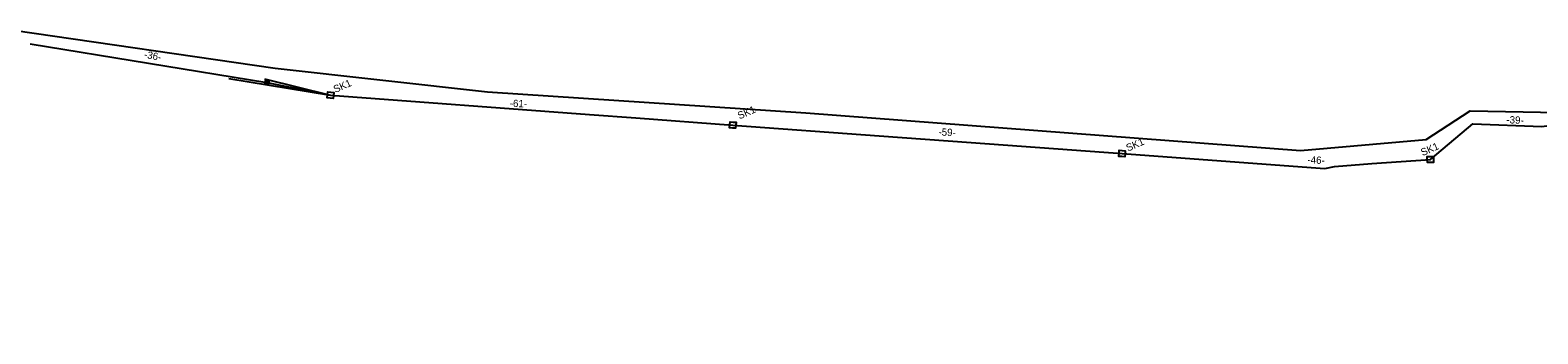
# Model space of a CAD drawing. Extents: x 6494530 to 6506885, y 5884901 to 5892312.
# Drawn here: x 6499110.8 to 6499332.9, y 5886627.4 to 5886672.2 of the extents above; entities that cross this region are included whole.
import ezdxf

# ---------------------------------------------------------------- set-up
doc = ezdxf.new("R2010")
doc.units = 0
for name, color, linetype in [('Domyślna', 7, 'Continuous'), ('kabel W KANALIZACJI ISTN', 7, 'Continuous'), ('Kanalizacja_proj', 7, 'Continuous'), ('studnie do wyrysu', 7, 'Continuous'), ('trasa kanalizacji do wyrysu', 7, 'Continuous'), ('WOJEWÓDZKIE', 7, 'Continuous')]:
    doc.layers.add(name, color=color, linetype=linetype)

# ---------------------------------------------------------------- blocks, each defined once
blk = doc.blocks.new('ELARM2_28')
at = {"layer": 'studnie do wyrysu'}
blk.add_lwpolyline([(0, 0.45), (0.45, 0.45), (0.45, 0), (0.45, -0.45), (0, -0.45), (-0.45, -0.45), (-0.45, 0), (-0.45, 0.45)], close=True, dxfattribs=at)

msp = doc.modelspace()

# ---------------------------------------------------------------- linework, layer by layer
at = {"layer": 'Domyślna'}
msp.add_line((6499110.76, 5886670.15), (6499145.61, 5886664.49), dxfattribs=at)
at = {"layer": 'kabel W KANALIZACJI ISTN'}
msp.add_lwpolyline([(6499108.29, 5886672.19), (6499146.86, 5886666.56), (6499178.12, 5886663.09), (6499225.02, 5886660.02), (6499297.92, 5886654.46), (6499316.43, 5886656.05), (6499322.92, 5886660.31), (6499341.07, 5886659.97), (6499363.91, 5886657.28), (6499410.74, 5886649.36), (6499411.13, 5886632.02), (6499411.37, 5886631.65), (6499414.67, 5886630.26), (6499415.73, 5886627.43), (6499415.73, 5886627.43)], dxfattribs=at)
at = {"layer": 'Kanalizacja_proj'}
msp.add_lwpolyline([(6499145.36, 5886664.27), (6499145.43, 5886664.77), (6499145.93, 5886664.69), (6499145.85, 5886664.2)], close=True, dxfattribs=at)
at = {"layer": 'trasa kanalizacji do wyrysu'}
for points in [[(6499140.01, 5886665.04), (6499155, 5886662.61), (6499193.14, 5886659.74), (6499200, 5886659.24)], [(6499140.01, 5886665.04), (6499155, 5886662.61), (6499193.14, 5886659.74), (6499200, 5886659.24)], [(6499140.01, 5886665.04), (6499155, 5886662.61), (6499193.14, 5886659.74), (6499200, 5886659.24)], [(6499140.01, 5886665.04), (6499155, 5886662.61), (6499193.14, 5886659.74), (6499200, 5886659.24)], [(6499145.3, 5886665.02), (6499155, 5886662.61), (6499193.14, 5886659.74), (6499200, 5886659.24)], [(6499145.61, 5886664.49), (6499155, 5886662.61), (6499193.14, 5886659.74), (6499200, 5886659.24)], [(6499200, 5886659.24), (6499214.28, 5886658.2), (6499235.86, 5886656.59), (6499249.38, 5886655.63), (6499271.62, 5886654), (6499301.47, 5886651.8), (6499302.92, 5886652.11), (6499308.4, 5886652.51), (6499317.04, 5886653.13), (6499323.28, 5886658.39), (6499333.45, 5886657.99), (6499336.75, 5886658.45), (6499339.38, 5886658.37), (6499341.25, 5886657.53), (6499342.9, 5886657.26), (6499351.03, 5886656.51)], [(6499200, 5886659.24), (6499214.28, 5886658.2), (6499235.86, 5886656.59), (6499249.38, 5886655.63), (6499271.62, 5886654), (6499301.47, 5886651.8), (6499302.92, 5886652.11), (6499308.4, 5886652.51), (6499317.04, 5886653.13), (6499323.28, 5886658.39), (6499333.45, 5886657.99), (6499336.75, 5886658.45), (6499339.38, 5886658.37), (6499341.25, 5886657.53), (6499342.9, 5886657.26), (6499351.03, 5886656.51)], [(6499200, 5886659.24), (6499214.28, 5886658.2), (6499235.86, 5886656.59), (6499249.38, 5886655.63), (6499271.62, 5886654), (6499301.47, 5886651.8), (6499302.92, 5886652.11), (6499308.4, 5886652.51), (6499317.04, 5886653.13), (6499323.28, 5886658.39), (6499333.45, 5886657.99), (6499336.75, 5886658.45), (6499339.38, 5886658.37), (6499341.25, 5886657.53), (6499342.9, 5886657.26), (6499351.03, 5886656.51)], [(6499200, 5886659.24), (6499214.28, 5886658.2), (6499235.86, 5886656.59), (6499249.38, 5886655.63), (6499271.62, 5886654), (6499301.47, 5886651.8), (6499302.92, 5886652.11), (6499308.4, 5886652.51), (6499317.04, 5886653.13), (6499323.28, 5886658.39), (6499333.45, 5886657.99), (6499336.75, 5886658.45), (6499339.38, 5886658.37), (6499341.25, 5886657.53), (6499342.9, 5886657.26), (6499351.03, 5886656.51)], [(6499200, 5886659.24), (6499214.28, 5886658.2), (6499235.86, 5886656.59), (6499249.38, 5886655.63), (6499271.62, 5886654), (6499301.47, 5886651.8), (6499302.92, 5886652.11), (6499308.4, 5886652.51), (6499317.04, 5886653.13), (6499323.28, 5886658.39), (6499333.45, 5886657.99), (6499336.75, 5886658.45), (6499339.38, 5886658.37), (6499341.25, 5886657.53), (6499342.9, 5886657.26), (6499351.03, 5886656.51)], [(6499200, 5886659.24), (6499214.28, 5886658.2), (6499235.86, 5886656.59), (6499249.38, 5886655.63), (6499271.62, 5886654), (6499301.47, 5886651.8), (6499302.92, 5886652.11), (6499308.4, 5886652.51), (6499317.04, 5886653.13), (6499323.28, 5886658.39), (6499333.45, 5886657.99), (6499336.75, 5886658.45), (6499339.38, 5886658.37), (6499341.25, 5886657.53), (6499342.9, 5886657.26), (6499351.03, 5886656.51)]]:
    msp.add_lwpolyline(points, dxfattribs=at)

# ---------------------------------------------------------------- block references
at = {"layer": 'studnie do wyrysu'}
for p, xscale, yscale, rotation in [((6499155, 5886662.61), 1.000000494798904, 1.0000004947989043, -6.044994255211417), ((6499155, 5886662.61), 1.000000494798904, 1.0000004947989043, -6.044994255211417), ((6499155, 5886662.61), 1.000000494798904, 1.0000004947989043, -6.044994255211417), ((6499155, 5886662.61), 1.000000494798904, 1.0000004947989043, -6.044994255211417), ((6499155, 5886662.61), 1.000000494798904, 1.0000004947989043, -6.044994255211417), ((6499155, 5886662.61), 1.000000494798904, 1.0000004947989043, -6.044994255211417), ((6499214.28, 5886658.2), 0.9999976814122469, 0.999997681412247, -4.231910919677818), ((6499214.28, 5886658.2), 0.9999976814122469, 0.999997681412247, -4.231910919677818), ((6499214.28, 5886658.2), 0.9999976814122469, 0.999997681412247, -4.231910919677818), ((6499214.28, 5886658.2), 0.9999976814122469, 0.999997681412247, -4.231910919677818), ((6499214.28, 5886658.2), 0.9999976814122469, 0.999997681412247, -4.231910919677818), ((6499214.28, 5886658.2), 0.9999976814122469, 0.999997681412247, -4.231910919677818), ((6499271.62, 5886654), 0.9999976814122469, 0.999997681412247, -4.231910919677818), ((6499271.62, 5886654), 0.9999976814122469, 0.999997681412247, -4.231910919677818), ((6499271.62, 5886654), 0.9999976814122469, 0.999997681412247, -4.231910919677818), ((6499271.62, 5886654), 0.9999976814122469, 0.999997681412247, -4.231910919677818), ((6499271.62, 5886654), 0.9999976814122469, 0.999997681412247, -4.231910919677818), ((6499271.62, 5886654), 0.9999976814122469, 0.999997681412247, -4.231910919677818), ((6499317.04, 5886653.13), 1.000000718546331, 1.0000007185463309, 1.2506121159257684), ((6499317.04, 5886653.13), 1.000000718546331, 1.0000007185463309, 1.2506121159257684), ((6499317.04, 5886653.13), 1.000000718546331, 1.0000007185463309, 1.2506121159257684), ((6499317.04, 5886653.13), 1.000000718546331, 1.0000007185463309, 1.2506121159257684), ((6499317.04, 5886653.13), 1.000000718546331, 1.0000007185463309, 1.2506121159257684), ((6499317.04, 5886653.13), 1.000000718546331, 1.0000007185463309, 1.2506121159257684)]:
    msp.add_blockref('ELARM2_28', p, dxfattribs=dict(at, xscale=xscale, yscale=yscale, rotation=rotation))

# ---------------------------------------------------------------- texts
for p in [(6499155.72, 5886662.92), (6499155.72, 5886662.92), (6499215.26, 5886659.02), (6499215.26, 5886659.02), (6499272.5, 5886654.28), (6499272.5, 5886654.28), (6499315.91, 5886653.61), (6499315.91, 5886653.61)]:
    msp.add_text('SK1', height=1.075, rotation=23.6947, dxfattribs=at).set_placement(p)
at = {"layer": 'trasa kanalizacji do wyrysu'}
for s, p in [('-61-', (6499181.39, 5886660.89)), ('-61-', (6499181.39, 5886660.89)), ('-39-', (6499328.22, 5886658.47)), ('-39-', (6499328.22, 5886658.47)), ('-59-', (6499244.55, 5886656.66)), ('-59-', (6499244.55, 5886656.66)), ('-46-', (6499298.91, 5886652.56)), ('-46-', (6499298.91, 5886652.56))]:
    msp.add_text(s, height=1.075, rotation=357.526, dxfattribs=at).set_placement(p)
at = {"layer": 'WOJEWÓDZKIE'}
msp.add_text('-36-', height=1.075, rotation=349.5594, dxfattribs=at).set_placement((6499127.47, 5886668.12))

doc.saveas('drawing.dxf')
